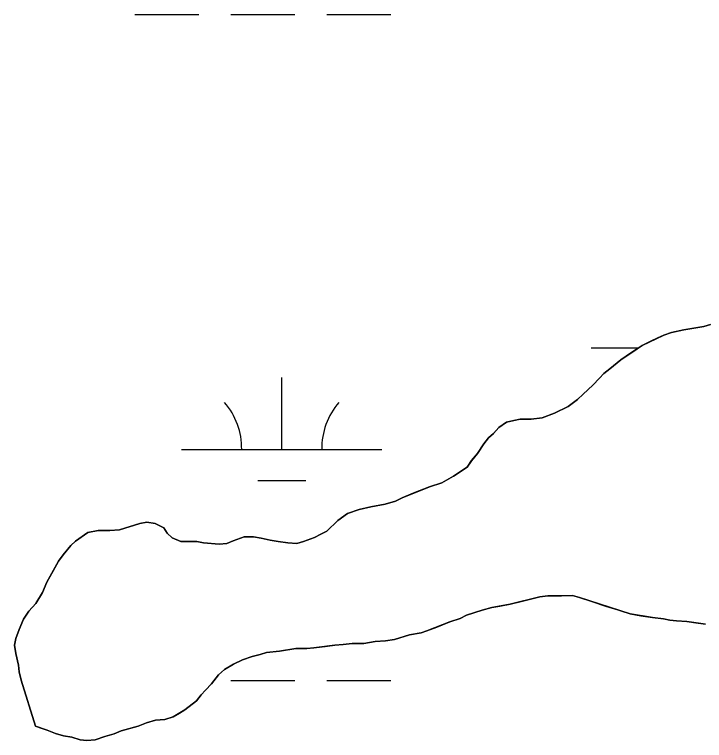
# Model space of a CAD drawing. Extents: x 3281947 to 3319794, y 715894 to 741249.
# Drawn here: x 3312419.6 to 3312764.2, y 736335.8 to 736698.4 of the extents above; entities that cross this region are included whole.
import ezdxf

# ---------------------------------------------------------------- set-up
doc = ezdxf.new("R2010")
doc.units = 0
for name, color, linetype in [('V-SITE-VEGE', 7, 'Continuous'), ('V-TOPO-SHOR', 7, 'Continuous'), ('V-WETL-SWMP', 7, 'Continuous')]:
    doc.layers.add(name, color=color, linetype=linetype)

msp = doc.modelspace()

# ---------------------------------------------------------------- linework, layer by layer
at = {"layer": 'V-SITE-VEGE'}
for p, q in [((3312753.88, 736540.89), (3312763.93, 736542.52)), ((3312763.93, 736542.52), (3312767.18, 736543.5)), ((3312743.82, 736538.28), (3312747.71, 736539.58)), ((3312747.71, 736539.58), (3312753.88, 736540.89)), ((3312733.12, 736533.07), (3312743.82, 736538.28)), ((3312730.53, 736531.45), (3312733.12, 736533.07)), ((3312722.42, 736525.92), (3312730.53, 736531.45)), ((3312716.91, 736521.37), (3312722.42, 736525.92)), ((3312714, 736519.09), (3312716.91, 736521.37)), ((3312711.73, 736516.82), (3312714, 736519.09)), ((3312708.49, 736513.25), (3312711.73, 736516.82)), ((3312703.63, 736508.7), (3312708.49, 736513.25)), ((3312700.71, 736506.1), (3312703.63, 736508.7)), ((3312696.17, 736502.53), (3312700.71, 736506.1)), ((3312683.2, 736496.99), (3312689.36, 736499.27)), ((3312689.36, 736499.27), (3312696.17, 736502.53)), ((3312665.36, 736494.7), (3312668.93, 736495.68)), ((3312668.93, 736495.68), (3312672.17, 736496.33)), ((3312672.17, 736496.33), (3312677.68, 736496.34)), ((3312677.68, 736496.34), (3312683.2, 736496.99)), ((3312658.88, 736489.17), (3312661.47, 736492.1)), ((3312661.47, 736492.1), (3312665.36, 736494.7)), ((3312656.28, 736486.9), (3312658.88, 736489.17)), ((3312654.02, 736483.98), (3312656.28, 736486.9)), ((3312650.78, 736479.11), (3312654.02, 736483.98)), ((3312647.86, 736475.54), (3312650.78, 736479.11)), ((3312645.59, 736472.29), (3312647.86, 736475.54)), ((3312638.79, 736467.74), (3312645.59, 736472.29)), ((3312632.95, 736464.48), (3312638.79, 736467.74)), ((3312626.79, 736462.53), (3312632.95, 736464.48)), ((3312613.17, 736457), (3312626.79, 736462.53)), ((3312609.92, 736455.37), (3312613.17, 736457)), ((3312591.76, 736451.13), (3312597.6, 736452.43)), ((3312597.6, 736452.43), (3312604.74, 736453.74)), ((3312604.74, 736453.74), (3312609.92, 736455.37)), ((3312581.06, 736445.6), (3312585.92, 736449.18)), ((3312585.92, 736449.18), (3312591.76, 736451.13)), ((3312482.1, 736444.17), (3312485.67, 736444.83)), ((3312485.67, 736444.83), (3312489.89, 736444.18)), ((3312575.55, 736440.4), (3312581.06, 736445.6)), ((3312467.18, 736440.58), (3312472.05, 736440.92)), ((3312472.05, 736440.92), (3312482.1, 736444.17)), ((3312489.89, 736444.18), (3312494.11, 736441.92)), ((3312494.11, 736441.92), (3312495.74, 736439.33)), ((3312449.99, 736435.37), (3312456.15, 736439.6)), ((3312456.15, 736439.6), (3312461.34, 736440.58)), ((3312461.34, 736440.58), (3312467.18, 736440.58)), ((3312495.74, 736439.33), (3312498.33, 736437.06)), ((3312528.84, 736435.47), (3312534.35, 736437.43)), ((3312534.35, 736437.43), (3312538.89, 736437.43)), ((3312538.89, 736437.43), (3312542.79, 736436.79)), ((3312569.39, 736437.15), (3312572.63, 736438.78)), ((3312572.63, 736438.78), (3312575.55, 736440.4)), ((3312447.72, 736433.1), (3312449.99, 736435.37)), ((3312498.33, 736437.06), (3312502.55, 736435.11)), ((3312502.55, 736435.11), (3312510.67, 736435.12)), ((3312510.67, 736435.12), (3312513.91, 736434.48)), ((3312513.91, 736434.48), (3312521.7, 736433.84)), ((3312521.7, 736433.84), (3312525.59, 736434.17)), ((3312525.59, 736434.17), (3312528.84, 736435.47)), ((3312542.79, 736436.79), (3312547.33, 736435.82)), ((3312547.33, 736435.82), (3312551.22, 736435.18)), ((3312551.22, 736435.18), (3312556.09, 736434.54)), ((3312556.09, 736434.54), (3312560.64, 736434.22)), ((3312560.64, 736434.22), (3312563.88, 736435.19)), ((3312563.88, 736435.19), (3312569.39, 736437.15)), ((3312443.83, 736428.55), (3312447.72, 736433.1)), ((3312441.57, 736425.3), (3312443.83, 736428.55)), ((3312435.74, 736414.91), (3312441.57, 736425.3)), ((3312433.48, 736409.72), (3312435.74, 736414.91)), ((3312430.24, 736404.2), (3312433.48, 736409.72)), ((3312682.02, 736407.44), (3312667.1, 736403.85)), ((3312685.91, 736408.1), (3312682.02, 736407.44)), ((3312698.24, 736408.11), (3312685.91, 736408.1)), ((3312701.81, 736407.14), (3312698.24, 736408.11)), ((3312727.13, 736399.06), (3312701.81, 736407.14)), ((3312426.68, 736400.3), (3312430.24, 736404.2)), ((3312658.01, 736402.22), (3312653.15, 736400.92)), ((3312667.1, 736403.85), (3312658.01, 736402.22)), ((3312424.09, 736396.41), (3312426.68, 736400.3)), ((3312645.37, 736398.31), (3312642.12, 736396.68)), ((3312653.15, 736400.92), (3312645.37, 736398.31)), ((3312738.16, 736397.13), (3312727.13, 736399.06)), ((3312421.82, 736391.21), (3312424.09, 736396.41)), ((3312636.93, 736395.05), (3312625.58, 736390.5)), ((3312642.12, 736396.68), (3312636.93, 736395.05)), ((3312743.68, 736396.49), (3312738.16, 736397.13)), ((3312746.92, 736395.84), (3312743.68, 736396.49)), ((3312750.17, 736395.52), (3312746.92, 736395.84)), ((3312755.36, 736395.21), (3312750.17, 736395.52)), ((3312764.77, 736393.92), (3312755.36, 736395.21)), ((3312420.2, 736386.67), (3312421.82, 736391.21)), ((3312625.58, 736390.5), (3312622.66, 736389.52)), ((3312419.56, 736383.42), (3312420.2, 736386.67)), ((3312616.82, 736388.54), (3312609.36, 736386.26)), ((3312622.66, 736389.52), (3312616.82, 736388.54)), ((3312420.21, 736379.2), (3312419.56, 736383.42)), ((3312579.52, 736383.3), (3312569.14, 736381.99)), ((3312583.73, 736383.63), (3312579.52, 736383.3)), ((3312588.28, 736384.28), (3312583.73, 736383.63)), ((3312594.12, 736384.29), (3312588.28, 736384.28)), ((3312599.63, 736385.27), (3312594.12, 736384.29)), ((3312604.82, 736385.6), (3312599.63, 736385.27)), ((3312609.36, 736386.26), (3312604.82, 736385.6)), ((3312545.45, 736379.69), (3312542.21, 736378.71)), ((3312551.94, 736380.35), (3312545.45, 736379.69)), ((3312560.05, 736381.65), (3312551.94, 736380.35)), ((3312565.57, 736381.66), (3312560.05, 736381.65)), ((3312569.14, 736381.99), (3312565.57, 736381.66)), ((3312421.52, 736373.37), (3312420.21, 736379.2)), ((3312533.45, 736376.1), (3312528.91, 736373.83)), ((3312538.32, 736377.73), (3312533.45, 736376.1)), ((3312542.21, 736378.71), (3312538.32, 736377.73)), ((3312421.85, 736370.12), (3312421.52, 736373.37)), ((3312528.91, 736373.83), (3312524.38, 736371.23)), ((3312422.83, 736365.9), (3312421.85, 736370.12)), ((3312521.46, 736368.62), (3312517.9, 736364.08)), ((3312524.38, 736371.23), (3312521.46, 736368.62)), ((3312429.99, 736342.88), (3312422.83, 736365.9)), ((3312517.9, 736364.08), (3312514.98, 736360.83)), ((3312512.71, 736358.56), (3312510.44, 736355.63)), ((3312514.98, 736360.83), (3312512.71, 736358.56)), ((3312510.44, 736355.63), (3312504.61, 736351.08)), ((3312504.61, 736351.08), (3312498.77, 736347.51)), ((3312498.77, 736347.51), (3312494.56, 736346.2)), ((3312485.47, 736344.57), (3312481.26, 736342.94)), ((3312490.01, 736345.88), (3312485.47, 736344.57)), ((3312494.56, 736346.2), (3312490.01, 736345.88)), ((3312435.84, 736340.94), (3312429.99, 736342.88)), ((3312440.06, 736339.32), (3312435.84, 736340.94)), ((3312472.83, 736340.66), (3312469.26, 736339.03)), ((3312481.26, 736342.94), (3312472.83, 736340.66)), ((3312443.95, 736338.03), (3312440.06, 736339.32)), ((3312448.17, 736337.38), (3312443.95, 736338.03)), ((3312452.39, 736336.09), (3312448.17, 736337.38)), ((3312455.63, 736335.77), (3312452.39, 736336.09)), ((3312459.85, 736336.1), (3312455.63, 736335.77)), ((3312464.72, 736337.73), (3312459.85, 736336.1)), ((3312469.26, 736339.03), (3312464.72, 736337.73))]:
    msp.add_line(p, q, dxfattribs=at)
at = {"layer": 'V-TOPO-SHOR'}
for points in [[(3312767.18, 736543.5), (3312763.93, 736542.52), (3312758.1, 736541.54), (3312753.88, 736540.89), (3312747.71, 736539.58), (3312743.82, 736538.28), (3312740.58, 736536.65), (3312737.66, 736535.35), (3312733.12, 736533.07), (3312730.53, 736531.45), (3312727.29, 736529.17), (3312722.42, 736525.92), (3312716.91, 736521.37), (3312714, 736519.09), (3312711.73, 736516.82), (3312708.49, 736513.25), (3312703.63, 736508.7), (3312700.71, 736506.1), (3312696.17, 736502.53), (3312689.36, 736499.27), (3312683.2, 736496.99), (3312677.68, 736496.34), (3312672.17, 736496.33), (3312668.93, 736495.68), (3312665.36, 736494.7), (3312661.47, 736492.1), (3312658.88, 736489.17), (3312656.28, 736486.9), (3312654.02, 736483.98), (3312650.78, 736479.11), (3312647.86, 736475.54), (3312645.59, 736472.29), (3312642.68, 736470.34), (3312638.79, 736467.74), (3312632.95, 736464.48), (3312626.79, 736462.53), (3312618.68, 736459.27), (3312613.17, 736457), (3312609.92, 736455.37), (3312604.74, 736453.74), (3312597.6, 736452.43), (3312591.76, 736451.13), (3312585.92, 736449.18), (3312581.06, 736445.6), (3312575.55, 736440.4), (3312572.63, 736438.78), (3312569.39, 736437.15), (3312563.88, 736435.19), (3312560.64, 736434.22), (3312556.09, 736434.54), (3312551.22, 736435.18)], [(3312551.22, 736435.18), (3312547.33, 736435.82), (3312542.79, 736436.79), (3312538.89, 736437.43), (3312534.35, 736437.43), (3312528.84, 736435.47), (3312525.59, 736434.17), (3312521.7, 736433.84), (3312517.81, 736434.16), (3312513.91, 736434.48), (3312510.67, 736435.12), (3312506.77, 736435.12), (3312502.55, 736435.11), (3312498.33, 736437.06), (3312495.74, 736439.33), (3312494.11, 736441.92), (3312489.89, 736444.18), (3312485.67, 736444.83), (3312482.1, 736444.17), (3312476.91, 736442.55), (3312472.05, 736440.92), (3312467.18, 736440.58), (3312461.34, 736440.58), (3312456.15, 736439.6), (3312449.99, 736435.37), (3312447.72, 736433.1), (3312443.83, 736428.55), (3312441.57, 736425.3), (3312438.65, 736420.11), (3312435.74, 736414.91), (3312433.48, 736409.72), (3312430.24, 736404.2), (3312426.68, 736400.3), (3312424.08, 736396.41), (3312421.82, 736391.21), (3312420.2, 736386.67), (3312419.56, 736383.42), (3312420.21, 736379.2), (3312421.52, 736373.37), (3312421.85, 736370.12), (3312422.83, 736365.9), (3312429.99, 736342.88)], [(3312429.99, 736342.88), (3312432.91, 736341.91), (3312435.84, 736340.94), (3312440.06, 736339.32), (3312443.95, 736338.03), (3312448.17, 736337.38), (3312452.39, 736336.09), (3312455.63, 736335.77), (3312459.85, 736336.1), (3312464.72, 736337.73), (3312469.26, 736339.03), (3312472.83, 736340.66), (3312476.39, 736341.64), (3312481.26, 736342.94), (3312485.47, 736344.57), (3312490.01, 736345.87), (3312494.56, 736346.2), (3312498.77, 736347.51), (3312502.02, 736349.46), (3312504.61, 736351.08), (3312507.2, 736353.03), (3312510.44, 736355.63), (3312512.71, 736358.56), (3312514.98, 736360.83), (3312517.9, 736364.08), (3312521.46, 736368.62), (3312524.38, 736371.23), (3312528.91, 736373.83), (3312533.45, 736376.1), (3312538.32, 736377.73), (3312542.21, 736378.71), (3312545.45, 736379.69), (3312551.94, 736380.35), (3312555.83, 736381), (3312560.05, 736381.65), (3312565.57, 736381.66), (3312569.14, 736381.99), (3312574.65, 736382.65), (3312579.52, 736383.3), (3312583.73, 736383.63), (3312588.28, 736384.28), (3312594.12, 736384.29), (3312599.63, 736385.27), (3312604.82, 736385.6), (3312609.36, 736386.26), (3312616.82, 736388.54), (3312622.66, 736389.52), (3312625.58, 736390.5), (3312630.45, 736392.45), (3312636.93, 736395.05), (3312642.12, 736396.68), (3312645.37, 736398.31), (3312648.28, 736399.29), (3312653.15, 736400.92), (3312658.01, 736402.22), (3312661.91, 736402.87), (3312667.1, 736403.85), (3312672.61, 736405.16), (3312677.8, 736406.46), (3312682.02, 736407.44), (3312685.91, 736408.1), (3312689.48, 736408.1), (3312692.72, 736408.1), (3312698.24, 736408.11), (3312701.81, 736407.14), (3312707.98, 736405.2), (3312714.79, 736402.94), (3312720.96, 736401), (3312727.13, 736399.06), (3312732.32, 736398.1), (3312738.16, 736397.13), (3312743.68, 736396.49), (3312746.92, 736395.84), (3312750.17, 736395.52), (3312755.36, 736395.21), (3312759.9, 736394.56), (3312764.77, 736393.92)]]:
    msp.add_lwpolyline(points, dxfattribs=at)
at = {"layer": 'V-WETL-SWMP'}
for p, q in [((3312479.61, 736698.39), (3312511.61, 736698.39)), ((3312527.61, 736698.39), (3312559.61, 736698.39)), ((3312575.61, 736698.39), (3312607.61, 736698.39)), ((3312707.61, 736531.88), (3312731.23, 736531.88)), ((3312553.02, 736481.14), (3312553.02, 736517.14)), ((3312503.02, 736481.14), (3312603.02, 736481.14)), ((3312541.02, 736465.71), (3312565.02, 736465.71)), ((3312527.61, 736365.71), (3312559.61, 736365.71)), ((3312575.61, 736365.71), (3312607.61, 736365.71))]:
    msp.add_line(p, q, dxfattribs=at)
for points in [[(3312767.18, 736543.5), (3312763.93, 736542.52), (3312753.88, 736540.89), (3312747.71, 736539.58), (3312743.82, 736538.28), (3312733.12, 736533.07), (3312730.53, 736531.45), (3312722.42, 736525.92), (3312716.91, 736521.37)], [(3312716.91, 736521.37), (3312714, 736519.1), (3312711.73, 736516.82), (3312708.49, 736513.25), (3312703.63, 736508.7), (3312700.71, 736506.1), (3312696.17, 736502.53), (3312689.36, 736499.27), (3312683.2, 736496.99), (3312677.69, 736496.34), (3312672.17, 736496.33), (3312668.93, 736495.68), (3312665.36, 736494.7), (3312661.47, 736492.1), (3312658.88, 736489.18), (3312656.28, 736486.9), (3312654.02, 736483.98), (3312650.78, 736479.11), (3312647.86, 736475.53), (3312645.59, 736472.29), (3312638.79, 736467.73), (3312632.95, 736464.48), (3312626.79, 736462.53), (3312613.17, 736456.99), (3312609.93, 736455.37), (3312604.74, 736453.74), (3312597.6, 736452.43), (3312591.76, 736451.13), (3312585.92, 736449.17), (3312581.06, 736445.6), (3312575.55, 736440.4), (3312572.63, 736438.77), (3312569.39, 736437.15), (3312563.88, 736435.19), (3312560.63, 736434.22), (3312556.09, 736434.54), (3312551.22, 736435.18), (3312547.33, 736435.82), (3312542.79, 736436.79), (3312538.89, 736437.43), (3312534.35, 736437.43), (3312528.83, 736435.47), (3312525.59, 736434.17), (3312521.7, 736433.84), (3312513.91, 736434.48), (3312510.67, 736435.13), (3312502.55, 736435.12), (3312498.33, 736437.06), (3312495.73, 736439.33), (3312494.11, 736441.92), (3312489.89, 736444.18), (3312485.67, 736444.83), (3312482.1, 736444.17), (3312472.05, 736440.92), (3312467.18, 736440.59), (3312461.34, 736440.58), (3312456.15, 736439.6), (3312449.99, 736435.37), (3312447.72, 736433.1), (3312443.83, 736428.55), (3312441.57, 736425.3), (3312435.74, 736414.91), (3312433.48, 736409.72), (3312430.24, 736404.2), (3312426.68, 736400.3), (3312424.08, 736396.41), (3312421.82, 736391.21), (3312420.2, 736386.67), (3312419.56, 736383.42), (3312420.21, 736379.2), (3312421.52, 736373.36), (3312421.85, 736370.12), (3312422.83, 736365.9), (3312429.99, 736342.88), (3312435.84, 736340.94), (3312440.06, 736339.32), (3312443.95, 736338.03), (3312448.17, 736337.38), (3312452.39, 736336.09), (3312455.63, 736335.77), (3312459.85, 736336.1), (3312464.72, 736337.73), (3312469.26, 736339.03), (3312472.82, 736340.66), (3312481.26, 736342.94), (3312485.47, 736344.57), (3312490.01, 736345.87), (3312494.56, 736346.2), (3312498.77, 736347.51), (3312504.61, 736351.08), (3312510.44, 736355.63), (3312512.71, 736358.56), (3312514.98, 736360.83), (3312517.9, 736364.08), (3312521.46, 736368.62), (3312524.38, 736371.22), (3312528.91, 736373.83), (3312533.45, 736376.1), (3312538.32, 736377.73), (3312542.21, 736378.71), (3312545.45, 736379.69)], [(3312545.45, 736379.69), (3312551.94, 736380.34), (3312560.05, 736381.65), (3312565.57, 736381.66), (3312569.14, 736381.99), (3312579.52, 736383.3), (3312583.73, 736383.63), (3312588.28, 736384.28), (3312594.12, 736384.29), (3312599.63, 736385.27), (3312604.82, 736385.6), (3312609.36, 736386.26), (3312616.82, 736388.54), (3312622.66, 736389.52), (3312625.58, 736390.5), (3312636.93, 736395.05), (3312642.12, 736396.68), (3312645.36, 736398.31), (3312653.15, 736400.92), (3312658.01, 736402.22), (3312667.1, 736403.85), (3312682.02, 736407.44), (3312685.91, 736408.09), (3312698.24, 736408.11), (3312701.81, 736407.14), (3312727.13, 736399.06), (3312738.16, 736397.13), (3312743.68, 736396.49), (3312746.92, 736395.84), (3312750.17, 736395.52), (3312755.36, 736395.2), (3312764.77, 736393.92)]]:
    msp.add_lwpolyline(points, dxfattribs=at)
for centre, start, end in [((3312497.78, 736481.62), 359.2282, 40.7718), ((3312608.26, 736481.62), 139.2282, 180.7718)]:
    msp.add_arc(centre, 35.25, start, end, dxfattribs=at)

doc.saveas('drawing.dxf')
